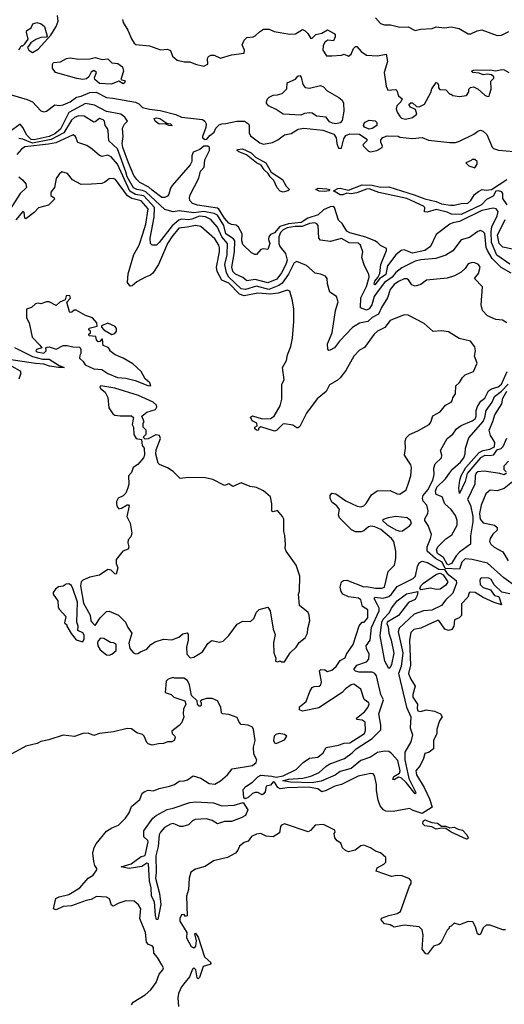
# Model space of a CAD drawing. Extents: x 2386423 to 2568864, y 578392 to 761999.
# Tile 305 of 454: x 2485562 to 2489046, y 672298 to 679375. Entities that reach past the tile are written whole.
import ezdxf

# ---------------------------------------------------------------- set-up
doc = ezdxf.new("R2010")
doc.units = 0

msp = doc.modelspace()

# ---------------------------------------------------------------- linework, layer by layer
at = {"layer": '0CON05XD'}
for points in [[(2485555, 679157.5), (2485563.3, 679166.7), (2485573.6, 679186.4), (2485585, 679187.5), (2485600, 679200), (2485622, 679235), (2485611.2, 679285), (2485613.9, 679296.1), (2485643.3, 679315), (2485657.5, 679345), (2485685, 679353.3), (2485717.5, 679345), (2485740, 679325), (2485760, 679255), (2485755, 679250), (2485715, 679246.7), (2485678, 679232), (2485642.5, 679207.5), (2485617.5, 679175), (2485627.5, 679155), (2485655, 679138.8), (2485695, 679162), (2485785, 679262.5), (2485825, 679326.2), (2485839.5, 679365), (2485833.3, 679405)], [(2486300, 679375), (2486306.7, 679355), (2486338.9, 679298.9), (2486365, 679236.2), (2486384.2, 679205), (2486396.4, 679196.4), (2486495, 679186.7), (2486575, 679157.5), (2486625, 679163.3), (2486645, 679152.5), (2486661.7, 679111.7), (2486695, 679084), (2486745, 679072), (2486785, 679071.2), (2486825, 679053.8), (2486885, 679041.2), (2486915.7, 679054.3), (2486911.9, 679095), (2486919.6, 679110.4), (2486935, 679120), (2486959.3, 679119.3), (2487005, 679097.5), (2487085, 679120.8), (2487176.7, 679135), (2487178.8, 679155), (2487161.2, 679195), (2487175, 679227.5), (2487195, 679247.5), (2487239.3, 679250.7), (2487255, 679257.5), (2487285, 679287.5), (2487315, 679306.7), (2487355, 679306.7), (2487390.7, 679290.7), (2487505, 679271.2), (2487545, 679274), (2487595, 679303.8), (2487614.3, 679294.3), (2487633.3, 679275), (2487655, 679240), (2487665, 679242.5), (2487691.7, 679268.3), (2487735, 679276.7), (2487775, 679302.5), (2487822.5, 679275), (2487830, 679265), (2487829.3, 679250.7), (2487818.3, 679221.7), (2487777, 679227), (2487755, 679212.5), (2487743.9, 679186.1), (2487741.2, 679155), (2487767.5, 679115), (2487806, 679114), (2487875, 679120), (2487895, 679127.5), (2487925, 679112.5), (2487945, 679127.5), (2487961.7, 679168.3), (2487975, 679182.5), (2487985, 679182.5), (2488017, 679147), (2488055, 679120), (2488133.6, 679113.6), (2488196.2, 679126.2), (2488206.9, 679075), (2488182.2, 678995), (2488195.9, 678895.9), (2488208.3, 678868.3), (2488265, 678873.3), (2488273.3, 678865), (2488285, 678827.5), (2488312.5, 678805), (2488302.5, 678785), (2488274.5, 678755.5), (2488268.6, 678735), (2488275, 678708.8), (2488297, 678677), (2488307.3, 678667.3), (2488335, 678658.8), (2488385, 678672.5), (2488417.5, 678695), (2488408.3, 678728.3), (2488372.5, 678745), (2488360, 678765), (2488375, 678777.5), (2488385, 678776.7), (2488415, 678750), (2488435, 678747.5), (2488471.7, 678768.3), (2488517.9, 678852.1), (2488525, 678877.5), (2488555, 678922.5), (2488565, 678920), (2488572.5, 678905), (2488572.5, 678885), (2488581.7, 678871.7), (2488625, 678870), (2488655, 678840), (2488665, 678840), (2488675, 678830), (2488725, 678822.5), (2488775, 678830), (2488790, 678855), (2488790, 678875), (2488803, 678887), (2488825, 678892.5), (2488857.5, 678875), (2488905, 678832.5), (2488925, 678822.5), (2488937.5, 678825), (2488942.5, 678845), (2488952.5, 678875), (2488948.3, 678931.7), (2488970, 678955), (2488970, 678965), (2488955, 678977.5), (2488925, 678982.5), (2488895, 678978.8), (2488865, 678990), (2488820, 678995), (2488810, 679005), (2488825, 679012.5), (2488943.6, 679013.6), (2488985, 679006), (2489025, 679015.7), (2489045, 679014), (2489077.5, 678995)], [(2488118.9, 679388.9), (2488155, 679346), (2488185, 679338), (2488228.3, 679338.3), (2488295, 679320), (2488355, 679322.5), (2488405, 679296), (2488443.9, 679306.1), (2488528.3, 679311.7), (2488555, 679322.5), (2488615, 679316.2), (2488665, 679323.8), (2488721.7, 679311.7), (2488785, 679273.3), (2488805, 679273.3), (2488850, 679295), (2488885, 679302.5), (2488995, 679260), (2489025, 679263.8), (2489079.3, 679290.7)], [(2486219.5, 678910.5), (2486135.9, 678915.9), (2486102.9, 678945), (2486100.6, 678959.4), (2486113.3, 678995), (2486095, 679008.8), (2486075, 678996.2), (2486059.4, 678965), (2486041.5, 678948.5), (2486015, 678944.6), (2485971.6, 678951.6), (2485818.8, 678995), (2485798.6, 679025), (2485797.7, 679052.3), (2485805, 679066.2), (2485855, 679072.2), (2485899.2, 679095), (2485925, 679100.7), (2485985, 679091.4), (2486065, 679092.8), (2486105, 679102.1), (2486155, 679089.6), (2486195, 679093.1), (2486225, 679064.5), (2486268.5, 679058.5), (2486301.2, 679035), (2486308.8, 679005), (2486290, 678945), (2486320, 678935), (2486315, 678920), (2486305, 678912.5), (2486275, 678932.5), (2486219.5, 678910.5)], [(2487835, 678626.7), (2487809.7, 678629.7), (2487790.3, 678640.3), (2487765, 678673.8), (2487695, 678681.2), (2487665, 678702.5), (2487646.2, 678706.2), (2487609.5, 678700.5), (2487582.3, 678687.7), (2487455, 678694.4), (2487405, 678730), (2487350, 678755), (2487336.7, 678775), (2487336.7, 678785), (2487343.9, 678806.1), (2487355, 678817.5), (2487385, 678832.5), (2487416.4, 678833.6), (2487450, 678845), (2487481.7, 678878.3), (2487485, 678920), (2487545, 678947.5), (2487562.3, 678967.7), (2487575, 678973.3), (2487585, 678962.5), (2487598.3, 678908.3), (2487615, 678887.5), (2487645, 678881.4), (2487725, 678901.5), (2487745, 678890.9), (2487773.2, 678863.2), (2487856.1, 678816.1), (2487880.6, 678795), (2487890, 678775), (2487892.6, 678717.4), (2487880.6, 678649.4), (2487865, 678634.2), (2487835, 678626.7)], [(2485445, 678850.6), (2485615, 678802), (2485653.5, 678783.5), (2485715, 678718.8), (2485735, 678711.2), (2485755, 678716.7), (2485815, 678762.5), (2485848.3, 678758.3), (2485875, 678762.9), (2485925, 678784.7), (2485971.3, 678818.7), (2486005, 678825.9), (2486065, 678850.8), (2486112.7, 678852.7), (2486185, 678814.1), (2486231.7, 678811.7), (2486395, 678781.2), (2486419.3, 678769.3), (2486445, 678744.3), (2486495, 678731.2), (2486572.6, 678722.6), (2486685, 678693.1), (2486725, 678673.8), (2486877, 678657), (2486892.9, 678645), (2486902.9, 678625), (2486900, 678600), (2486876, 678535), (2486876, 678525), (2486895, 678513.8), (2486908, 678515), (2486928.8, 678541.2), (2486959.2, 678565), (2486971.2, 678595), (2486995, 678618.8), (2487015, 678626.7), (2487045, 678627.5), (2487123.9, 678646.1), (2487177.5, 678645), (2487207.5, 678625), (2487212.5, 678615), (2487212.3, 678562.3), (2487220.7, 678540.7), (2487289.1, 678489.1), (2487315, 678478.8), (2487378.4, 678491.6), (2487418.5, 678511.5), (2487465, 678547.8), (2487512.5, 678557.5), (2487565, 678588.8), (2487605, 678595.8), (2487740.3, 678580.3), (2487821.2, 678551.2), (2487837.5, 678525), (2487842.5, 678485), (2487855, 678450), (2487875, 678450), (2487892, 678518), (2487907.5, 678542.5), (2487935.9, 678554.1), (2488005, 678551.2), (2488057, 678517), (2488056.7, 678505), (2488030, 678475), (2488032.5, 678465), (2488070, 678430), (2488084.5, 678424.5), (2488130, 678435), (2488167.5, 678455), (2488170, 678465), (2488157.5, 678495), (2488158.3, 678511.7), (2488171.7, 678528.3), (2488205, 678540), (2488283.6, 678536.4), (2488295, 678530), (2488385, 678520), (2488455, 678528.8), (2488502, 678508)], [(2489085, 677618.2), (2488992.4, 677682.4), (2488953.9, 677773.9), (2488950.5, 677849.5), (2488956.4, 677885), (2488995.3, 677965), (2489001.8, 677995), (2488988.6, 678015), (2488965, 678019.2), (2488885, 678004.3), (2488725, 677923.8), (2488675, 677915.3), (2488655, 677905.4), (2488555, 677830), (2488514.8, 677745.2), (2488475.7, 677715), (2488385, 677697.3), (2488325, 677719.5), (2488305, 677716.5), (2488265, 677684.6), (2488206.1, 677605), (2488195, 677542.1), (2488148.8, 677511.2), (2488115, 677469.2), (2488110, 677475), (2488115, 677495.6), (2488137.7, 677522.3), (2488150.5, 677549.5), (2488158.8, 677615), (2488198.9, 677715), (2488200, 677730), (2488155, 677752.5), (2488134.3, 677774.3), (2488115, 677784.2), (2488051.5, 677811.5), (2487935, 677843.3), (2487915, 677854.2), (2487880, 677910), (2487855, 677933.3), (2487824, 678025), (2487812.9, 678032.9), (2487795, 678030.6), (2487745, 678007.5), (2487707.7, 677972.3), (2487632.7, 677947.3), (2487585, 677916.6), (2487493.5, 677906.5), (2487432.5, 677887.5), (2487395, 677843.3), (2487365, 677831.5), (2487353.3, 677815), (2487350, 677795), (2487360, 677765), (2487346.4, 677723.6), (2487315, 677728), (2487295, 677723.8), (2487265, 677686.7), (2487253.3, 677686.7), (2487228.3, 677698.3), (2487165, 677758), (2487158.9, 677785), (2487161.2, 677835), (2487135, 677884), (2487117.8, 677897.8), (2487085, 677901.8), (2487065, 677913.1), (2487035, 677947.2), (2486993.8, 678013.8), (2486985, 678019.7), (2486841.1, 678041.1), (2486805, 678054.6), (2486786.2, 678075), (2486782.3, 678095), (2486787.5, 678115), (2486850, 678235), (2486862, 678285), (2486889.2, 678315), (2486892.7, 678367.3), (2486927.5, 678435), (2486925.6, 678455), (2486915, 678466.7), (2486886.7, 678465), (2486858.2, 678441.8), (2486808.7, 678421.3), (2486798.6, 678395), (2486800, 678355), (2486788.7, 678331.3), (2486657.7, 678182.3), (2486645, 678162.5), (2486635, 678120), (2486623.8, 678105), (2486605, 678095.8), (2486585, 678097.5), (2486515, 678148.2), (2486489.9, 678169.9), (2486425, 678204.4), (2486404.4, 678225), (2486382.9, 678255), (2486344.3, 678345), (2486303.3, 678455), (2486297.7, 678485), (2486305.7, 678535), (2486300.8, 678595), (2486315, 678623.3), (2486336.7, 678645), (2486318.6, 678675), (2486288.6, 678695), (2486185, 678715.8), (2486099.7, 678759.7), (2486035, 678771.9), (2485915, 678707.1), (2485855, 678588.8), (2485814.6, 678555), (2485775, 678534), (2485665, 678511), (2485645, 678513.9), (2485613.1, 678545), (2485585, 678599.4), (2485565, 678624), (2485485.7, 678565)], [(2489095, 677552.5), (2489022.6, 677592.6), (2488958.7, 677658.7), (2488924.7, 677715), (2488916.5, 677736.5), (2488905, 677836.7), (2488895, 677850), (2488875, 677860), (2488855, 677853.3), (2488795, 677810), (2488735, 677791.4), (2488675, 677714), (2488625, 677682), (2488553, 677657), (2488445, 677648.9), (2488405, 677638.5), (2488308.3, 677591.7), (2488265, 677556.7), (2488239.3, 677525), (2488184.6, 677485), (2488132.8, 677417.2), (2488110, 677385), (2488093.3, 677325), (2488075, 677295.7), (2488055, 677285.6), (2488013.3, 677303.3), (2488014.6, 677375.4), (2488055, 677455.8), (2488073.6, 677525), (2488072.5, 677545), (2488041.2, 677605), (2488022, 677665), (2488028, 677705), (2488011.2, 677755), (2487995, 677767.5), (2487931.2, 677771.2), (2487875, 677800.8), (2487795, 677780.8), (2487725, 677790), (2487712.5, 677805), (2487707.8, 677895), (2487697.9, 677907.9), (2487683.6, 677913.6), (2487645, 677910.5), (2487592.7, 677887.3), (2487542.7, 677887.3), (2487485, 677878.5), (2487455, 677864.2), (2487436.3, 677845), (2487424.7, 677815), (2487425.3, 677765), (2487433.2, 677745), (2487473.8, 677695), (2487484.7, 677645), (2487476.5, 677615), (2487444.3, 677555.7), (2487409.9, 677510.1), (2487345, 677484.2), (2487255, 677507.6), (2487195, 677497.5), (2487165, 677521.2), (2487112.5, 677545), (2487093.3, 677565), (2487087.3, 677595), (2487106.6, 677705), (2487108.8, 677785), (2487099.7, 677799.7), (2487044.6, 677834.6), (2487030.2, 677895), (2486985, 677968.6), (2486961, 677981), (2486885, 677996.4), (2486815, 677985.9), (2486708.3, 678001.7), (2486665, 677993.8), (2486605, 678010), (2486467.7, 678137.7), (2486445, 678147.8), (2486402.9, 678152.9), (2486381.1, 678165), (2486335.2, 678245), (2486325, 678280.8), (2486265, 678446.2), (2486202.5, 678505), (2486198.9, 678575), (2486193.3, 678593.3), (2486176.7, 678615), (2486172.5, 678645), (2486162.5, 678655), (2486135, 678663.3), (2486105, 678640), (2486095, 678638.8), (2486025, 678680), (2485985, 678683.1), (2485955, 678670.4), (2485935, 678652.1), (2485878.2, 678561.8), (2485787.7, 678512.3), (2485655, 678487.9), (2485585, 678516.6), (2485555, 678521.1)], [(2486655, 678611.2), (2486635, 678613.3), (2486607, 678627), (2486565, 678623.8), (2486535, 678646.2), (2486528.8, 678665), (2486545, 678669.5), (2486568.8, 678665), (2486620.7, 678630.7), (2486646.2, 678625), (2486658, 678615), (2486655, 678611.2)], [(2488075, 678587.5), (2488041.7, 678601.7), (2488033.3, 678613.3), (2488040, 678635), (2488075, 678651.2), (2488118.3, 678648.3), (2488130, 678635), (2488130, 678615), (2488095, 678592.5), (2488075, 678587.5)], [(2489063.3, 677195), (2489032.5, 677215), (2488985, 677220.8), (2488925, 677246), (2488890, 677285), (2488880, 677325), (2488889.2, 677455), (2488832.5, 677515), (2488860.7, 677549.3), (2488872, 677595), (2488860, 677615), (2488835, 677626.7), (2488815, 677628.8), (2488785, 677618.8), (2488763.9, 677586.1), (2488735, 677560), (2488687.3, 677532.7), (2488635, 677517.1), (2488487.3, 677502.7), (2488445, 677472), (2488405, 677458.8), (2488380, 677470), (2488356.2, 677505), (2488345, 677511.2), (2488325, 677511.4), (2488285, 677493.8), (2488255, 677470.5), (2488225.6, 677435), (2488206.2, 677375), (2488162.5, 677305), (2488141.4, 677258.6), (2488095, 677233.6), (2488065, 677204.5), (2488005, 677192.8), (2487955, 677162), (2487860.5, 677065), (2487825, 677017.1), (2487795, 676998.6), (2487785, 676998), (2487776.9, 677006.9), (2487773.9, 677045), (2487807.5, 677125), (2487833.3, 677285), (2487852.3, 677347.7), (2487838.8, 677385), (2487791.9, 677415), (2487774, 677475), (2487772, 677515), (2487761.2, 677531.2), (2487725, 677546.7), (2487685, 677553.3), (2487625, 677608), (2487555, 677635.8), (2487535, 677627.5), (2487493.4, 677545), (2487448.8, 677481.2), (2487425, 677463.8), (2487354.1, 677435.9), (2487265, 677458.1), (2487185.2, 677434.8), (2487155, 677439.7), (2487065.2, 677525), (2487049.2, 677555), (2487036.7, 677615), (2487053.7, 677685), (2487055.3, 677765), (2487014, 677815), (2486985, 677883.5), (2486935, 677937.9), (2486897.9, 677957.9), (2486855, 677961.8), (2486800.3, 677939.7), (2486775, 677935.3), (2486725, 677940.6), (2486705, 677934), (2486657.5, 677892.5), (2486565, 677772.5), (2486545, 677754.3), (2486514.1, 677754.1), (2486502, 677765), (2486498.9, 677805), (2486529.3, 677955), (2486532, 678025), (2486455, 678109.2), (2486395, 678118.1), (2486353, 678143), (2486265, 678336.4), (2486219.2, 678389.2), (2486195, 678400.6), (2486155, 678391.4), (2486135, 678398.6), (2486084, 678445), (2486045, 678469.2), (2485980.8, 678490.8), (2485964.2, 678534.2), (2485945.9, 678545.9), (2485821.6, 678488.4), (2485769.6, 678479.6), (2485599.3, 678460.7), (2485574.3, 678445), (2485542.5, 678405)], [(2488502, 678508), (2488655, 678490.8), (2488695, 678492), (2488725, 678501.9), (2488827.1, 678552.9), (2488855, 678574.4), (2488875, 678579.5), (2488895, 678573.3), (2488920.5, 678550.5), (2488958.5, 678458.5), (2488968.6, 678448.6), (2489005, 678436.2), (2489168.6, 678421.4)], [(2487455, 678134.4), (2487435, 678142.9), (2487412, 678165), (2487388, 678218), (2487362.2, 678245), (2487349.4, 678269.4), (2487319.4, 678295), (2487298.9, 678328.9), (2487265, 678346.9), (2487193, 678403), (2487136.7, 678425), (2487126.2, 678435), (2487128.8, 678441.2), (2487164.5, 678445.5), (2487191.2, 678435), (2487225, 678416.9), (2487256.1, 678386.1), (2487331.2, 678345), (2487368.7, 678278.7), (2487452, 678225), (2487478.6, 678178.6), (2487501.2, 678155), (2487490, 678145), (2487455, 678134.4)], [(2488835, 678310), (2488850, 678335), (2488850, 678355), (2488835, 678370), (2488815, 678370), (2488808.3, 678361.7), (2488770, 678345), (2488790, 678325), (2488835, 678310)], [(2485555, 678246.2), (2485585, 678222), (2485607.1, 678195), (2485610.9, 678169.1), (2485565.3, 678124.7), (2485455, 677954)], [(2486078.1, 678191.9), (2486005, 678191.1), (2485942.6, 678222.6), (2485905, 678270), (2485865, 678280), (2485846.1, 678263.9), (2485825, 678232.5), (2485812, 678168), (2485786.2, 678135), (2485785, 678110), (2485810, 678095), (2485812.5, 678085), (2485768.3, 678041.7), (2485696.8, 678023.2), (2485665, 677988.8), (2485605, 677942.5), (2485598.3, 677948.3), (2485595, 677990), (2485585, 677996.7), (2485533.1, 677935)], [(2489085, 675247.1), (2489028.8, 675258.8), (2488972.9, 675312.9), (2488951.2, 675351.2), (2488935, 675360), (2488885, 675362.5), (2488875, 675357.5), (2488870, 675345), (2488872.5, 675315), (2488895, 675292.5), (2488945.8, 675275.8), (2488975, 675236.2), (2489007.7, 675227.7), (2489025, 675170), (2488973.8, 675185), (2488895, 675220.5), (2488837.6, 675257.6), (2488800.8, 675259.2), (2488793.3, 675255), (2488783.3, 675225), (2488738, 675175), (2488737.7, 675092.3), (2488722.5, 675075), (2488688, 675062), (2488682.5, 675015), (2488667.9, 674992.1), (2488645, 674984.3), (2488618, 674995), (2488575, 675055.7), (2488565, 675057.1), (2488495.5, 675024.5), (2488445, 675000.8), (2488395, 674991.4), (2488375, 674970), (2488363.2, 674915), (2488370.9, 674735), (2488357.5, 674675), (2488373.3, 674635), (2488405.7, 674585), (2488388.4, 674525), (2488389.3, 674505), (2488422.5, 674455), (2488418.8, 674425), (2488425, 674406.7), (2488445, 674401.2), (2488485, 674414), (2488545, 674404.3), (2488586.2, 674385), (2488600, 674365), (2488580, 674335), (2488560, 674275), (2488560, 674245), (2488536.2, 674195), (2488537.5, 674135), (2488505, 674110), (2488475, 674100), (2488465.7, 674065), (2488440.4, 674015), (2488409.1, 673975), (2488415, 673947.1), (2488470.4, 673855), (2488508.6, 673775), (2488526.2, 673715), (2488455, 673669.2), (2488391.9, 673691.9), (2488364.3, 673705.7), (2488247.3, 673682.7), (2488195, 673686.6), (2488176.6, 673696.6), (2488152.9, 673725), (2488138.8, 673765), (2488127.5, 673835), (2488128.3, 673878.3), (2488112.9, 673942.9), (2488103.3, 673953.3), (2488087.4, 673957.4), (2487995, 673938.7), (2487875, 673878.5), (2487827.5, 673865), (2487765, 673834.3), (2487735, 673826), (2487705.3, 673845.3), (2487635, 673859.6), (2487485, 673853.9), (2487435, 673846.2), (2487416.6, 673856.6), (2487395, 673894.2), (2487385, 673895.7), (2487365, 673874), (2487333.3, 673865), (2487326, 673825), (2487312.7, 673807.3), (2487305, 673804.4), (2487275, 673820.6), (2487255, 673820.9), (2487235, 673812.5), (2487205.2, 673784.8), (2487183.6, 673773.6), (2487172.3, 673782.3), (2487168.9, 673841.1), (2487187.8, 673862.2), (2487235.1, 673894.9), (2487275, 673932.8), (2487295, 673943.5), (2487375, 673937.7), (2487405, 673929.4), (2487455, 673940.8), (2487550, 673985), (2487600.8, 674035), (2487645, 674067.1), (2487705, 674074), (2487743.3, 674105), (2487766.4, 674143.6), (2487855, 674160), (2487895.8, 674174.2), (2487935, 674176.9), (2488040, 674245), (2488047.1, 674265), (2488045.5, 674325.5), (2488025, 674340), (2487985, 674343.8), (2487983.8, 674355), (2488041.1, 674398.9), (2488065, 674430), (2488075.6, 674455.6), (2488071.2, 674465), (2488038.9, 674488.9), (2488015, 674562.9), (2487965, 674599.4), (2487945, 674594.3), (2487904.3, 674565), (2487880.9, 674539.1), (2487711.7, 674428.3), (2487595, 674404.2), (2487573.3, 674415), (2487573.8, 674435), (2487622, 674475), (2487647.8, 674545), (2487665, 674574.2), (2487677.9, 674582.1), (2487715, 674584), (2487726, 674595), (2487730.8, 674615), (2487716.7, 674695), (2487726.4, 674703.6), (2487755, 674701.2), (2487775, 674690), (2487805, 674698.8), (2487838, 674725), (2487865, 674770), (2487901.2, 674788.8), (2487910.8, 674815), (2487958.8, 674885), (2488001.4, 675018.6), (2488025, 675043.3), (2488037.5, 675045), (2488065.5, 675075), (2488065, 675132.5), (2488026.2, 675156.2), (2488015.7, 675205.7), (2487997.5, 675217.5), (2487925, 675226.9), (2487884, 675245), (2487872, 675265), (2487866.2, 675295), (2487876.4, 675333.6), (2487890, 675345), (2487914.1, 675345.9), (2488035, 675298.8), (2488055, 675301.2), (2488118.8, 675288.8), (2488165, 675288.6), (2488185.8, 675295), (2488210.5, 675409.5), (2488256, 675455), (2488267, 675503), (2488266.2, 675555), (2488251.1, 675625), (2488235.8, 675645.8), (2488159.4, 675709.4), (2488115, 675730.4), (2488085.6, 675734.4), (2488070.3, 675729.7), (2488035, 675701.2), (2488016.1, 675693.9), (2487975, 675694), (2487947, 675707), (2487860, 675795), (2487853.3, 675815), (2487860, 675855), (2487841.2, 675881.2), (2487805, 675908), (2487793.1, 675935), (2487794.2, 675955.8), (2487805, 675972.5), (2487835, 675965.7), (2487907.4, 675917.4), (2487987.4, 675877.4), (2488015, 675872.9), (2488035, 675881.5), (2488052.1, 675897.9), (2488090.3, 675959.7), (2488132.3, 675987.7), (2488225, 675991.4), (2488275, 675965.8), (2488295, 675964.4), (2488341.2, 675995), (2488356.3, 676043.7), (2488373.8, 676095), (2488377.8, 676155), (2488374.2, 676175), (2488328, 676245), (2488336, 676294), (2488332.5, 676345), (2488340, 676370), (2488365, 676394.3), (2488425, 676419.2), (2488505, 676466.2), (2488517.7, 676482.3), (2488533, 676527), (2488584.3, 676555.7), (2488623.8, 676605), (2488664.4, 676625.6), (2488672, 676635), (2488675, 676657.5), (2488694.1, 676685.9), (2488696.4, 676743.6), (2488723.9, 676766.1), (2488745, 676802.5), (2488765, 676822.5), (2488825, 676846.7), (2488850, 676905), (2488832.5, 676955), (2488838, 676995), (2488833.9, 677023.9), (2488804.1, 677064.1), (2488722.3, 677082.3), (2488645, 677130), (2488595, 677137.5), (2488533.6, 677133.6), (2488470.7, 677190.7), (2488355, 677250), (2488327, 677253), (2488225, 677212.5), (2488186.8, 677163.2), (2488133.8, 677135), (2488110, 677115), (2488041.2, 677018.8), (2488005, 676999.2), (2487964.3, 676955), (2487907, 676853), (2487865, 676800.8), (2487845, 676782.2), (2487789, 676751), (2487765, 676703.3), (2487699.7, 676650.3), (2487623, 676547), (2487575, 676450), (2487565, 676440), (2487555, 676440), (2487525, 676460), (2487465, 676470), (2487452.7, 676467.3), (2487408.8, 676421.2), (2487395, 676416.7), (2487295, 676447.5), (2487281.7, 676438.3), (2487277, 676423), (2487265, 676423.3), (2487252.5, 676435), (2487253.6, 676446.4), (2487270, 676455), (2487267.5, 676475), (2487232.3, 676492.3), (2487221.7, 676518.3), (2487235, 676526.2), (2487305, 676506.7), (2487365, 676507.5), (2487392.5, 676525), (2487435, 676600), (2487446.4, 676646.4), (2487447.5, 676755), (2487462.5, 676785), (2487452.5, 676875), (2487480, 676925), (2487487.5, 676965), (2487511.2, 677025), (2487523.3, 677085), (2487533.3, 677205), (2487533.3, 677295), (2487523.8, 677355), (2487503.8, 677423.8), (2487485, 677430), (2487421, 677409), (2487365, 677400.7), (2487275, 677409.2), (2487175, 677389.5), (2487141.1, 677401.1), (2487065, 677480), (2487015, 677501.5), (2486981.8, 677565), (2486976.9, 677595), (2486998.5, 677705), (2486998.2, 677735), (2486992.9, 677755), (2486965, 677798.6), (2486865, 677887.5), (2486825.7, 677895.7), (2486767, 677883), (2486705, 677876.2), (2486654.6, 677815), (2486623.8, 677765), (2486558.8, 677615), (2486518.3, 677551.7), (2486502.7, 677537.3), (2486467.5, 677525), (2486405, 677490.8), (2486369.5, 677460.5), (2486355, 677458.6), (2486336.7, 677485), (2486341.8, 677548.2), (2486382.4, 677687.6), (2486420.8, 677755), (2486447.6, 677835), (2486467.6, 677905), (2486486.2, 678015), (2486435, 678072), (2486369, 678089), (2486337.9, 678107.9), (2486250, 678225), (2486235, 678234), (2486205, 678231.2), (2486174.2, 678205.8), (2486152.7, 678197.3), (2486078.1, 678191.9)], [(2489067.5, 678045), (2489035, 678090), (2489036.2, 678125), (2489027.2, 678137.2), (2489005, 678144.6), (2488985, 678141.1), (2488964.8, 678105.2), (2488917.9, 678082.1), (2488882, 678045), (2488735, 677974.7), (2488666.2, 677976.2), (2488635, 677991.9), (2488555, 678010.7), (2488490.3, 677990.3), (2488473.4, 677993.4), (2488475.6, 678025), (2488465, 678033.3), (2488345, 678088.5), (2488145, 678131.6), (2488075, 678157.7), (2488055, 678156.2), (2487985, 678129.7), (2487945, 678123.8), (2487915, 678128.6), (2487885, 678116.9), (2487865, 678116.1), (2487817.5, 678145), (2487848.2, 678161.8), (2487866.9, 678163.1), (2487925, 678148.9), (2488025, 678188.2), (2488095, 678184.5), (2488155, 678170.3), (2488215, 678172.5), (2488396.9, 678116.9), (2488475, 678086.1), (2488557.2, 678067.2), (2488595, 678051.9), (2488658.3, 678041.7), (2488685, 678041.3), (2488735, 678053.9), (2488783.1, 678055), (2488805.9, 678075), (2488832.1, 678117.9), (2488859.5, 678140.5), (2488887, 678153), (2488915, 678149.2), (2488953.3, 678155), (2489065, 678226.2)], [(2487755, 678138.9), (2487715, 678140.9), (2487691.2, 678155), (2487707.1, 678162.9), (2487769.5, 678159.5), (2487792.5, 678155), (2487785, 678144.6), (2487755, 678138.9)], [(2489105, 677726.2), (2489035, 677738.8), (2489009.2, 677765), (2488996, 677825), (2489051.7, 677938.3)], [(2486505, 676742.5), (2486497.5, 676765), (2486463.6, 676793.6), (2486436.2, 676845), (2486375, 676901.2), (2486305, 676941.2), (2486247.5, 676965), (2486210, 676995), (2486210, 677005), (2486198.3, 677018.3), (2486161.7, 677031.7), (2486158.3, 677078.3), (2486151.7, 677078.3), (2486138.3, 677061.7), (2486125, 677060), (2486113, 677073), (2486108.3, 677098.3), (2486061.7, 677101.7), (2486060, 677115), (2486070, 677125), (2486070, 677135), (2486060, 677145), (2486061.7, 677158.3), (2486118.3, 677171.7), (2486117.5, 677195), (2486085, 677232.5), (2486035, 677247.5), (2485967, 677287), (2485953, 677287), (2485937, 677273), (2485925, 677270), (2485920, 677275), (2485900, 677345), (2485927, 677373), (2485921.7, 677391.7), (2485895, 677390), (2485888.3, 677361.7), (2485850, 677345), (2485825, 677320), (2485775, 677347.5), (2485755, 677347.5), (2485715, 677333.3), (2485695, 677337.5), (2485675, 677333.3), (2485647.5, 677305), (2485610, 677295), (2485610.7, 677230.7), (2485631.2, 677195), (2485651.7, 677091.7), (2485706.4, 677036.4), (2485720, 677015), (2485683.3, 677005), (2485678, 676995), (2485685, 676988), (2485735, 676978.9), (2485751.2, 676995), (2485750, 677015), (2485758.3, 677021.7), (2485775, 677022.5), (2485825, 677007.5), (2485875, 677033.3), (2485903, 677033), (2485945, 677022.5), (2485995, 677020), (2486002.5, 677005), (2486002.5, 676975), (2485995, 676960), (2485991.7, 676941.7), (2486018.3, 676918.3), (2486033.8, 676895), (2486095, 676864.2), (2486151.3, 676861.3), (2486195, 676832.5), (2486265, 676803.5), (2486325, 676798.5), (2486391.7, 676781.7), (2486482.5, 676745), (2486505, 676742.5)], [(2486225, 677112.5), (2486245, 677120), (2486257.5, 677135), (2486257.5, 677155), (2486249.3, 677169.3), (2486195, 677192.5), (2486150, 677175), (2486150, 677165), (2486167.5, 677145), (2486225, 677112.5)], [(2485525, 677017.9), (2485654.3, 676954.3), (2485725, 676935.3), (2485773.3, 676935), (2485845, 676888.8), (2485882.5, 676875), (2485840, 676875), (2485776.7, 676885), (2485735, 676899.1), (2485675, 676902.6), (2485485, 676931.8)], [(2485506, 676885), (2485565, 676850), (2485570, 676835), (2485555, 676790)], [(2489136.9, 675295), (2489042.4, 675362.4), (2488925, 675467.7), (2488815, 675495.4), (2488765, 675499.2), (2488740, 675475), (2488725, 675424.2), (2488620.6, 675430.6), (2488599.4, 675475), (2488552.5, 675502.5), (2488492.4, 675555), (2488490.4, 675585), (2488516.2, 675645), (2488522.2, 675675), (2488498.9, 675738.9), (2488474.2, 675775), (2488474.1, 675785.9), (2488495.7, 675824.3), (2488498.5, 675845), (2488487.9, 675885), (2488461.5, 675915), (2488457.7, 675935), (2488463.8, 675955), (2488495.5, 675994.5), (2488532.4, 676065), (2488541.6, 676105), (2488539.3, 676150.7), (2488548.3, 676181.7), (2488593.3, 676225), (2488596.4, 676243.6), (2488587.5, 676277.5), (2488635.9, 676364.1), (2488675, 676395.7), (2488701.4, 676435), (2488735, 676458.9), (2488815, 676490.9), (2488835.6, 676505), (2488844.5, 676525), (2488844.7, 676565.3), (2488853.1, 676595), (2488878, 676632), (2488905.3, 676654.7), (2488931.8, 676708.2), (2488955, 676722.5), (2489002, 676735), (2489026.7, 676755), (2489066.7, 676845)], [(2489062.5, 676115), (2489045, 676103.3), (2489015, 676114), (2488900.3, 676130.3), (2488855, 676125.5), (2488843.3, 676115), (2488836.5, 676095), (2488833, 676037), (2488780.9, 675925), (2488803.2, 675885), (2488818.8, 675805), (2488819.8, 675765), (2488803.8, 675665), (2488803.9, 675606.1), (2488722.8, 675547.2), (2488699.4, 675520.6), (2488667.5, 675465), (2488645, 675455.6), (2488635, 675462.1), (2488609.3, 675509.3), (2488565, 675537.5), (2488559.2, 675565), (2488568.8, 675585), (2488625, 675642.5), (2488668.7, 675671.3), (2488707.6, 675742.4), (2488706.2, 675776.2), (2488695, 675810), (2488664.2, 675855), (2488618.1, 675895), (2488599.2, 675945), (2488555, 675962), (2488550.4, 675985), (2488562.1, 676015), (2488623.3, 676075), (2488652.2, 676115), (2488674.4, 676145), (2488730.9, 676195), (2488754.6, 676225), (2488764.6, 676255), (2488766.9, 676295), (2488790.7, 676369.3), (2488893.5, 676486.5), (2488905.7, 676515), (2488915.3, 676565), (2488958.8, 676625), (2488975, 676665.4), (2489026.2, 676703.8), (2489072.8, 676755)], [(2487465, 674760), (2487506.7, 674825), (2487548.8, 674865), (2487572.3, 674897.7), (2487615, 674932.5), (2487631.2, 674965), (2487632.3, 674997.7), (2487646.9, 675055), (2487643.8, 675095), (2487635, 675113.3), (2487573.3, 675165), (2487566.7, 675245), (2487573, 675267), (2487576.7, 675375), (2487548.8, 675455), (2487476.7, 675555), (2487470, 675575), (2487473.3, 675605), (2487468.3, 675668.3), (2487460, 675695), (2487460, 675785), (2487452.5, 675805), (2487415.9, 675845.9), (2487385, 675836.7), (2487375, 675843.3), (2487374.3, 675895), (2487364.2, 675945), (2487315, 675988.6), (2487265, 676012.5), (2487219.5, 676019.5), (2487155, 676046.2), (2487095, 676020), (2487065, 676037.5), (2487035, 676027.5), (2486949.5, 676069.5), (2486895, 676081.2), (2486775, 676083.3), (2486715, 676076.7), (2486665, 676126.7), (2486625, 676154), (2486566.7, 676176.7), (2486558.3, 676188.3), (2486540.7, 676250.7), (2486543.6, 676283.6), (2486574.2, 676364.2), (2486568, 676385), (2486540, 676390), (2486485, 676362.5), (2486465, 676360), (2486450, 676375), (2486470, 676395), (2486470, 676425), (2486450, 676445), (2486450, 676475), (2486457.5, 676485), (2486440, 676525), (2486476.4, 676553.6), (2486537.9, 676572.1), (2486547.5, 676592.5), (2486544.3, 676605), (2486522, 676625), (2486415, 676673.5), (2486246.2, 676725), (2486145, 676742.5), (2486137.5, 676735), (2486143.8, 676723.8), (2486176.4, 676696.4), (2486195, 676660), (2486202.5, 676585), (2486230.7, 676540.7), (2486245, 676532.5), (2486285, 676527.5), (2486365, 676527.5), (2486380, 676515), (2486370, 676465), (2486380, 676445), (2486383, 676393), (2486400, 676365), (2486438.3, 676358.3), (2486442.5, 676315), (2486457.5, 676295), (2486460, 676245), (2486452.5, 676225), (2486411.7, 676178.3), (2486377.5, 676155), (2486365, 676120), (2486343, 676097), (2486346.1, 676036.1), (2486339.2, 676010.8), (2486325, 675972.5), (2486305, 675952.5), (2486270, 675935), (2486258.3, 675911.7), (2486257.5, 675895), (2486263, 675873), (2486275, 675860), (2486295, 675863.3), (2486335, 675887.5), (2486345, 675887.5), (2486349.3, 675879.3), (2486333.3, 675805), (2486357, 675757), (2486367.5, 675685), (2486361.7, 675658.3), (2486342.5, 675635), (2486340, 675615), (2486346.7, 675585), (2486341.7, 675568.3), (2486302.5, 675555), (2486256.7, 675495), (2486256.7, 675465), (2486266.7, 675435), (2486255, 675390), (2486245, 675392.5), (2486218.6, 675418.6), (2486195, 675423.8), (2486135, 675383.3), (2486065, 675368.8), (2486015, 675346.2), (2486003.8, 675335), (2486000, 675305), (2486021.2, 675181.2), (2486067.5, 675095), (2486073.8, 675055), (2486085, 675040), (2486105, 675020), (2486140, 675075), (2486185, 675120), (2486205, 675122.5), (2486272.5, 675095), (2486322.5, 675045), (2486340, 675005), (2486367.5, 674965), (2486347, 674893), (2486353.3, 674855), (2486380, 674825), (2486395, 674816.7), (2486411.7, 674818.3), (2486430, 674830), (2486475, 674850), (2486505, 674884), (2486535, 674903.8), (2486595, 674923.3), (2486655, 674916.7), (2486705, 674937.5), (2486735, 674960), (2486765, 674967.5), (2486772.5, 674955), (2486772.5, 674915), (2486760, 674865), (2486763.3, 674815), (2486788.3, 674788.3), (2486815, 674792.5), (2486875, 674831.2), (2486915, 674891.2), (2486935, 674907.5), (2486945, 674912.5), (2486995, 674900), (2487025, 674907.5), (2487065, 674947.5), (2487125, 675030), (2487165, 675051.2), (2487220.7, 675049.3), (2487245, 675070), (2487264.3, 675115.7), (2487284.2, 675135.8), (2487345, 675152.5), (2487363.8, 675125), (2487384, 674995), (2487398.8, 674955), (2487386.2, 674895), (2487390, 674825), (2487402.5, 674785), (2487400, 674765), (2487415, 674760), (2487435, 674767.5), (2487445, 674760), (2487465, 674760)], [(2489062.9, 676365), (2489035.4, 676304.6), (2489020, 676290), (2488989.5, 676280.5), (2488965, 676243.8), (2488945, 676238.7), (2488905, 676241.5), (2488875, 676224.4), (2488778.3, 676111.7), (2488764.5, 676055), (2488725, 675970), (2488718.6, 676008.6), (2488726.9, 676065), (2488736.2, 676095), (2488768.9, 676155), (2488865, 676262.9), (2488895, 676278.7), (2488942.4, 676287.6), (2488974.4, 676305.6), (2488978.6, 676335), (2488960, 676365), (2488946.2, 676385), (2488936.7, 676425), (2488964.3, 676485.7), (2488978.9, 676535), (2489027.4, 676612.6), (2489036.2, 676655), (2489064.4, 676705)], [(2489075, 676200.6), (2489042, 676165), (2489042, 676142), (2489060, 676125)], [(2489117.4, 676062.6), (2489045, 676004.6), (2488995, 675989.2), (2488945, 675992), (2488912.6, 675967.4), (2488880.5, 675885), (2488866.7, 675825), (2488873.6, 675785), (2488895, 675759.2), (2488975, 675741.1), (2488995.6, 675725), (2488995.6, 675705), (2488962.9, 675677.1), (2488943.3, 675645), (2488939.6, 675625), (2488948.9, 675605), (2488973.4, 675583.4), (2489035, 675550), (2489074.4, 675485)], [(2488295, 675697.5), (2488315, 675700.8), (2488365, 675736.2), (2488377.6, 675752.4), (2488372.2, 675775), (2488347.5, 675795), (2488265, 675804.4), (2488210, 675795), (2488181.2, 675785), (2488171.2, 675775), (2488204.1, 675744.1), (2488265, 675707.8), (2488295, 675697.5)], [(2488405, 673810), (2488340.9, 673890.9), (2488305, 673926), (2488285, 673931.2), (2488255, 673910), (2488245, 673912.5), (2488252.5, 673935), (2488291.4, 673958.6), (2488296.4, 673975), (2488280.3, 674050.3), (2488235, 674101.5), (2488215, 674114.5), (2488183.7, 674116.3), (2488135, 674107.5), (2488085, 674074.1), (2488015, 674050.5), (2487945, 673992), (2487865, 673970.5), (2487830.8, 673945), (2487728.5, 673901.5), (2487665, 673890.4), (2487510, 673895), (2487454.4, 673905), (2487495, 673915.7), (2487596.8, 673923.2), (2487655, 673937.1), (2487715, 673962.7), (2487763, 674007), (2487785.7, 674024.3), (2487897.9, 674065), (2487952.5, 674105), (2487981.5, 674135), (2488095, 674207.5), (2488158.3, 674271.7), (2488158.9, 674305), (2488143.1, 674385), (2488177.6, 674485), (2488157.9, 674525), (2488128.3, 674658.3), (2488115.3, 674675.3), (2488095, 674684.6), (2488002.5, 674685), (2487975, 674691.9), (2487964.4, 674705), (2487985, 674734.2), (2488055, 674759.5), (2488071.2, 674778.8), (2488075.3, 674815), (2488055, 674856.2), (2488053.8, 674875), (2488081.3, 674915), (2488090.3, 675005), (2488146.5, 675125), (2488147.3, 675145), (2488135, 675168.6), (2488110, 675215), (2488115, 675223.3), (2488175, 675217.6), (2488215, 675228.2), (2488235.3, 675245), (2488275, 675300.4), (2488391.9, 675358.1), (2488407.1, 675375), (2488422.9, 675445), (2488435, 675470), (2488455, 675482.9), (2488495, 675473.6), (2488575, 675426), (2488615, 675422.7), (2488635, 675394.4), (2488699.5, 675345), (2488701.4, 675325), (2488676.7, 675253.3), (2488625.7, 675205), (2488595.4, 675164.6), (2488525, 675130), (2488465, 675126.2), (2488398.5, 675101.5), (2488289.2, 675000.8), (2488282.3, 674975), (2488316.7, 674825), (2488304.1, 674725.9), (2488285.9, 674675), (2488342.5, 674432.5), (2488375, 674363.3), (2488368.9, 674285), (2488385.3, 674235), (2488374.7, 674185.3), (2488331.1, 674108.9), (2488331.2, 674055), (2488360.1, 673920.1), (2488407.1, 673825), (2488410, 673815), (2488405, 673810)], [(2488446.7, 675276.7), (2488439.5, 675285), (2488446.6, 675305), (2488465, 675324.7), (2488559.5, 675390.5), (2488585, 675395.4), (2488607.6, 675385), (2488639.4, 675335), (2488625, 675310), (2488585, 675280.5), (2488555, 675278.2), (2488515, 675287.7), (2488446.7, 675276.7)], [(2486015, 674902.5), (2486026.1, 674923.9), (2486025, 674950), (2486015, 674967.5), (2485980, 674985), (2485982.5, 675015), (2485972.5, 675045), (2485977.7, 675187.7), (2485945, 675287.5), (2485935, 675306.7), (2485915, 675320), (2485895, 675316.7), (2485875, 675303.8), (2485840.5, 675299.5), (2485819.3, 675280.7), (2485803, 675257), (2485802.5, 675245), (2485837.3, 675197.3), (2485838, 675155), (2485845, 675136.7), (2485892.5, 675085), (2485885, 675040), (2485900, 675025), (2485900, 675015), (2485931.7, 674961.7), (2485967, 674917), (2486015, 674902.5)], [(2488215, 674712.5), (2488188.1, 674765), (2488153.8, 674945), (2488166.5, 675045), (2488175, 675065.5), (2488219.5, 675115), (2488234.7, 675145.3), (2488275, 675198.6), (2488342.8, 675247.2), (2488424, 675264), (2488420.7, 675235), (2488405, 675206.7), (2488358.2, 675185), (2488285, 675091.4), (2488203.8, 675045), (2488201.2, 675035), (2488211.7, 675011.7), (2488216.1, 674965), (2488233.3, 674915), (2488250.9, 674820.9), (2488235, 674740), (2488225, 674717.5), (2488215, 674712.5)], [(2486205, 674806.7), (2486225, 674813.3), (2486255, 674840), (2486256.1, 674886.1), (2486236.4, 674896.4), (2486215, 674897.5), (2486167, 674927), (2486141.7, 674928.3), (2486125, 674910), (2486122, 674895), (2486122.9, 674875), (2486140.8, 674845), (2486185, 674810), (2486205, 674806.7)], [(2487007, 674433), (2486985, 674480), (2486945, 674496.7), (2486905, 674496.7), (2486873, 674487), (2486860, 674475), (2486867, 674467), (2486867.5, 674445), (2486865, 674440), (2486851.7, 674441.7), (2486840, 674455), (2486838.3, 674478.3), (2486798.3, 674518.3), (2486782.5, 674595), (2486767.5, 674625), (2486743, 674643), (2486675, 674642.5), (2486665, 674647.5), (2486630, 674635), (2486615, 674620), (2486608.3, 674538.3), (2486650, 674525), (2486670, 674505), (2486748.3, 674478.3), (2486757.5, 674455), (2486740.7, 674419.3), (2486737.5, 674385), (2486742.5, 674365), (2486727, 674323), (2486709.3, 674300.7), (2486655, 674260), (2486657.5, 674245), (2486677.5, 674225), (2486680, 674215), (2486672.5, 674195), (2486655, 674183.8), (2486625, 674183.8), (2486595, 674172), (2486559.3, 674170.7), (2486515, 674160), (2486485, 674170), (2486475, 674180), (2486456.7, 674225), (2486445, 674236.7), (2486405, 674250), (2486365, 674276.7), (2486335, 674280), (2486237, 674257), (2486135, 674243.3), (2486095, 674230), (2486055, 674246.7), (2486015, 674243.8), (2485955, 674223.8), (2485875, 674233.3), (2485772.3, 674197.7), (2485715, 674186.2), (2485687.7, 674172.3), (2485605, 674153.3), (2485505, 674097.5)], [(2486366, 672295), (2486376.7, 672313.3), (2486465, 672366.9), (2486505, 672401.9), (2486542.9, 672455), (2486564, 672515), (2486592, 672545), (2486595, 672560), (2486585, 672582.5), (2486553.8, 672635), (2486526.2, 672665), (2486525, 672706.7), (2486515, 672718), (2486488.6, 672728.6), (2486474.4, 672744.4), (2486466.5, 672815), (2486425.6, 672915), (2486433.3, 672985), (2486415, 673012), (2486385, 673040), (2486325, 673041.9), (2486274.4, 673025.6), (2486233.3, 673003.3), (2486221.2, 673011.2), (2486207, 673057), (2486185, 673067.5), (2486115, 673073.3), (2486075, 673051.2), (2486040, 673045), (2485935, 673006.2), (2485875, 673000.6), (2485825, 672977.5), (2485804.4, 672984.4), (2485822.9, 673057.1), (2485845, 673070.8), (2485915, 673087.8), (2485994, 673135), (2486055, 673203.8), (2486090, 673225), (2486116.7, 673265), (2486117.5, 673275), (2486103.3, 673295), (2486093.9, 673323.9), (2486087.5, 673385), (2486096.2, 673425), (2486111.7, 673451.7), (2486187, 673543), (2486224.1, 673565.9), (2486272.5, 673585), (2486323.3, 673635), (2486350, 673675), (2486365, 673720), (2486425, 673770), (2486442.5, 673815), (2486461.7, 673828.3), (2486485.8, 673835.8), (2486525, 673832), (2486565, 673848.8), (2486640, 673865), (2486675, 673876.7), (2486707.7, 673902.3), (2486745, 673904.2), (2486767.9, 673912.1), (2486809.3, 673940.7), (2486865, 673924.3), (2486925, 673885.6), (2486965, 673880.6), (2487005, 673904.3), (2487055, 673946), (2487088.8, 673991.2), (2487235, 674013.3), (2487262.5, 674035), (2487266.2, 674055), (2487246.4, 674096.4), (2487243.8, 674145), (2487253.8, 674195), (2487243, 674273), (2487235, 674290), (2487205, 674303.3), (2487155, 674310), (2487140, 674325), (2487125, 674360), (2487065, 674380), (2487020, 674385), (2487013, 674393), (2487007, 674433)], [(2487405, 674173.3), (2487465, 674197.5), (2487482.5, 674225), (2487465.8, 674235.8), (2487426.4, 674243.6), (2487403.9, 674236.1), (2487392, 674225), (2487386.2, 674195), (2487395, 674176.7), (2487405, 674173.3)], [(2486555, 672907.5), (2486545, 672907.5), (2486537.5, 672935), (2486530.4, 673035), (2486509.1, 673075), (2486508.2, 673135), (2486495.4, 673185), (2486487.4, 673307.4), (2486475, 673312.9), (2486440.7, 673289.3), (2486350, 673275), (2486292.5, 673285), (2486362.7, 673307.3), (2486435, 673360), (2486463, 673367), (2486485.8, 673465.8), (2486483.3, 673475), (2486455, 673501.2), (2486454.3, 673545), (2486518, 673635), (2486543.8, 673655), (2486622.4, 673697.6), (2486665, 673706.4), (2486785, 673749.2), (2486825, 673752.4), (2486955, 673745.3), (2487016.2, 673725), (2487105, 673729), (2487167.7, 673747.7), (2487203.1, 673695), (2487184.6, 673655.4), (2487155, 673637.3), (2487085, 673612.7), (2487035, 673612), (2486985, 673594.5), (2486945, 673617.9), (2486905, 673630.6), (2486823.9, 673626.1), (2486805, 673616.7), (2486775, 673587.5), (2486735, 673574.6), (2486715, 673575.4), (2486665, 673596.8), (2486645, 673593.5), (2486602.5, 673567.5), (2486574.1, 673535.9), (2486565.7, 673515), (2486557.4, 673432.6), (2486541.6, 673365), (2486544.2, 673245.8), (2486539.4, 673205), (2486566.7, 673095), (2486577.5, 673015), (2486555, 672907.5)], [(2489055, 672833.3), (2489035, 672833.3), (2488945, 672866.7), (2488915, 672867.5), (2488895, 672847.5), (2488875, 672802.5), (2488865, 672797.5), (2488854, 672804), (2488838.8, 672855), (2488820.7, 672890.7), (2488785, 672893.3), (2488725, 672870), (2488685, 672880), (2488665, 672860), (2488650, 672855), (2488650, 672845), (2488635, 672830), (2488589.2, 672740.8), (2488575, 672726.7), (2488537.5, 672715), (2488495, 672657.5), (2488480.7, 672660.7), (2488456.2, 672695), (2488463.8, 672795), (2488455, 672832.5), (2488435, 672853.8), (2488325.6, 672865.6), (2488255, 672851.2), (2488225, 672868), (2488185, 672876.2), (2488160, 672905), (2488164.1, 672915.9), (2488215, 672936.9), (2488275, 672950), (2488298.8, 672965), (2488363.8, 673146.2), (2488377.5, 673165), (2488377.5, 673185), (2488365, 673200), (2488311.7, 673221.7), (2488275, 673223.8), (2488235, 673215.6), (2488124.3, 673254.3), (2488131.1, 673278.9), (2488180, 673305), (2488195, 673320), (2488193.6, 673353.6), (2488155, 673387.5), (2488119.3, 673399.3), (2488085, 673422.5), (2488035, 673442.5), (2488015, 673436.7), (2487973.9, 673406.1), (2487925, 673392.5), (2487905, 673402.5), (2487883.6, 673423.6), (2487870, 673455), (2487843.6, 673473.6), (2487826.7, 673495), (2487823.3, 673525), (2487830, 673535), (2487828.3, 673548.3), (2487745, 673590), (2487686.7, 673585), (2487652.8, 673547.2), (2487635, 673538.1), (2487465, 673596), (2487445, 673586), (2487438, 673575), (2487428.6, 673531.4), (2487385, 673501.2), (2487335, 673506.2), (2487295, 673526.2), (2487265, 673521.2), (2487227.5, 673505), (2487205, 673470), (2487175, 673460), (2487143.3, 673435), (2487130, 673405), (2487112.5, 673385), (2487057, 673353), (2486955, 673328), (2486895, 673287.5), (2486825, 673270), (2486793, 673247), (2486780.8, 673205), (2486776.1, 673123.9), (2486760.8, 673075), (2486766.7, 672933.3), (2486755, 672930), (2486745, 672942.5), (2486725, 672940), (2486713.3, 672915), (2486713.3, 672895), (2486762.5, 672815), (2486760, 672775), (2486793.9, 672713.9), (2486815, 672702.5), (2486827.5, 672715), (2486832.5, 672755), (2486820, 672805), (2486825, 672810), (2486845, 672780), (2486890, 672640), (2486937.5, 672595), (2486930, 672585), (2486881.1, 672568.9), (2486855, 672490), (2486845, 672480), (2486838.3, 672488.3), (2486827.5, 672545), (2486815, 672560), (2486805, 672550), (2486783.6, 672496.4), (2486752.3, 672457.7), (2486726.4, 672423.6), (2486703.8, 672375), (2486698.8, 672345), (2486703.2, 672283.2)], [(2488775, 673484.5), (2488664.7, 673534.7), (2488625, 673561.1), (2488595, 673564.5), (2488555, 673556.6), (2488525, 673573.8), (2488475, 673581.5), (2488461.1, 673595), (2488462.3, 673615), (2488475, 673622.5), (2488525, 673604.6), (2488565, 673600.6), (2488595, 673577.8), (2488625, 673577.1), (2488655, 673567.3), (2488685, 673571.2), (2488715, 673555.4), (2488745, 673549.6), (2488776.7, 673515), (2488785.7, 673494.3), (2488784, 673486), (2488775, 673484.5)]]:
    msp.add_lwpolyline(points, dxfattribs=at)

doc.saveas('drawing.dxf')
